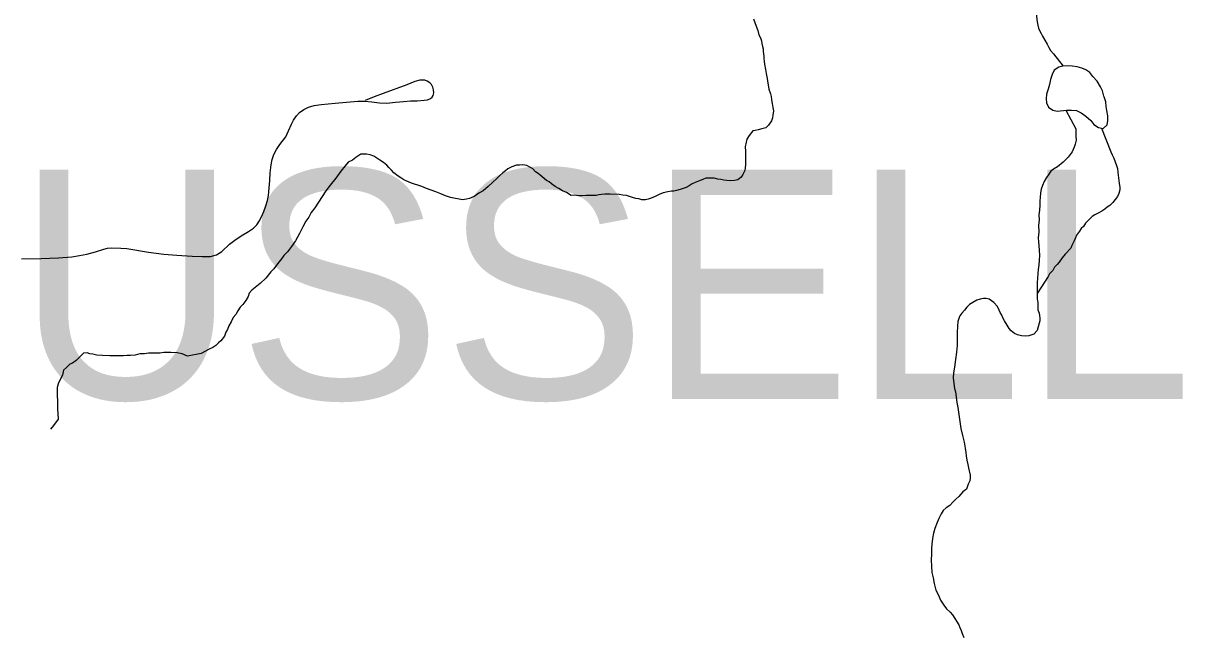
# Model space of a CAD drawing. Extents: x 103424 to 290657, y 38711 to 110967.
# Drawn here: x 109845 to 114421, y 53149 to 55572 of the extents above; entities that cross this region are included whole.
import ezdxf

# ---------------------------------------------------------------- set-up
doc = ezdxf.new("R2010")
doc.units = 0
for name, color, linetype in [('GM_X_Minor_Lake', 7, 'Continuous'), ('GM_X_Minor_River', 7, 'Continuous'), ('GM_X_Township_Road', 7, 'Continuous'), ('GM_X_Township_Text', 7, 'Continuous')]:
    doc.layers.add(name, color=color, linetype=linetype)

msp = doc.modelspace()

# ---------------------------------------------------------------- linework, layer by layer
at = {"layer": 'GM_X_Minor_Lake'}
for points in [[(114109.6, 55283.4), (114108.4, 55289.2), (114104.4, 55305.3), (114096.4, 55321.4), (114082.3, 55343.6), (114066.3, 55361.7), (114054.2, 55377.9), (114038.1, 55387.9), (114022.1, 55394), (114004, 55400), (113983.8, 55402.1), (113965.7, 55404.1), (113947.6, 55402.1), (113931.6, 55398.1), (113913.4, 55386), (113905.4, 55369.9), (113899.3, 55349.7), (113895.3, 55329.6), (113889.2, 55311.4), (113883.2, 55291.3), (113881.1, 55273.1), (113883.2, 55257), (113891.2, 55240.9), (113907.3, 55228.8), (113925.4, 55224.7)], [(113925.4, 55224.7), (113961.6, 55228.8), (113981.7, 55228.8), (114001.8, 55226.7), (114019.9, 55218.7), (114038, 55204.6), (114058.1, 55188.4), (114070.1, 55172.3), (114088.2, 55160.2), (114106.3, 55156.2), (114122.4, 55170.3), (114124.4, 55188.4), (114124.4, 55206.5), (114120.5, 55226.7), (114118.5, 55242.8), (114116.5, 55260.9), (114110.4, 55281.1), (114109.6, 55283.4)]]:
    msp.add_lwpolyline(points, dxfattribs=at)
at = {"layer": 'GM_X_Minor_River'}
for points in [[(114070.8, 55790.8), (113898.6, 55715.2), (113894.7, 55707.1), (113884.7, 55698.8), (113874.9, 55684.5), (113869, 55674.3), (113861.1, 55662.1), (113857.3, 55651.9), (113851.4, 55641.7), (113849.6, 55629.6), (113845.8, 55615.3), (113844, 55601.2), (113844.2, 55587), (113846.4, 55577), (113848.6, 55564.9), (113850.9, 55552.8), (113855.1, 55542.8), (113861.3, 55530.8), (113867.5, 55520.8), (113886.2, 55488.7), (113892.5, 55476.7), (113898.7, 55464.7), (113911.1, 55450.8), (113949.2, 55402.3)], [(112726.3, 55588.9), (112736.9, 55560.7), (112743.2, 55542.7), (112747.5, 55526.6), (112753.8, 55514.6), (112758, 55502.5), (112760.2, 55492.4), (112762.4, 55480.4), (112764.6, 55470.3), (112764.8, 55460.2), (112767.1, 55442.1), (112767.3, 55432), (112769.4, 55421.9), (112769.6, 55409.8), (112774, 55389.6), (112776.3, 55373.5), (112780.7, 55353.4), (112783, 55335.2), (112785.3, 55321.1), (112787.5, 55311.1), (112793.8, 55293), (112796, 55282.9), (112798.3, 55268.8), (112800.5, 55254.7), (112802.8, 55238.6), (112805, 55226.5), (112803.3, 55208.3), (112801.5, 55198.2), (112797.6, 55186), (112785.8, 55169.6), (112775.9, 55159.4), (112759.8, 55155.1), (112745.7, 55150.8), (112733.7, 55148.6), (112723.6, 55146.4), (112709.8, 55128), (112700, 55113.7), (112696.2, 55095.4), (112694.4, 55085.3), (112694.7, 55065.1), (112695, 55049), (112695.4, 55022.7), (112695.6, 55012.6), (112693.8, 55000.4), (112691.9, 54990.3), (112684.1, 54974), (112678.3, 54963.8), (112664.3, 54953.5), (112652.2, 54951.3), (112636.1, 54949), (112622, 54950.8), (112609.8, 54952.6), (112597.7, 54954.4), (112585.6, 54956.2), (112571.4, 54960), (112561.3, 54959.9), (112549.2, 54959.7), (112539.1, 54959.5), (112527.1, 54955.3), (112509, 54948.9), (112497, 54942.7)], [(113959.1, 55228.5), (113998.8, 55155.2), (113999, 55139.1), (113999.3, 55124.9), (113999.5, 55110.8), (113995.8, 55094.6), (113991.9, 55082.4), (113984.2, 55064.1), (113968.4, 55043.6), (113948.5, 55023.1), (113926.6, 55004.6), (113910.6, 54996.2), (113900.7, 54988), (113892.8, 54975.7), (113883, 54963.4), (113873.1, 54947.1), (113867.4, 54930.8), (113861.5, 54916.6), (113859.8, 54902.4), (113858, 54884.2), (113856.3, 54870.1), (113856.5, 54853.9), (113854.9, 54833.7), (113853.1, 54815.5), (113853.5, 54795.3), (113851.8, 54773), (113852.2, 54748.8), (113850.6, 54724.5), (113850.9, 54708.4), (113853.2, 54694.3), (113853.5, 54674.1), (113855.8, 54655.9), (113854.1, 54635.7), (113852.4, 54617.5), (113850.7, 54599.3), (113849, 54583.1), (113847.3, 54564.9), (113845.6, 54546.7), (113845.8, 54530.5), (113846.1, 54514.3), (113846.4, 54498.2), (113846.6, 54484), (113848.9, 54467.9), (113849.1, 54455.8), (113849.4, 54439.6), (113853.6, 54427.6), (113855.8, 54417.5), (113856, 54407.4), (113856.1, 54397.3), (113854.3, 54387.2), (113846.7, 54358.8), (113832.8, 54344.4), (113812.7, 54338), (113798.6, 54335.8), (113784.5, 54337.6), (113768.3, 54341.3), (113756.1, 54347.2), (113743.8, 54357.1), (113735.6, 54367.1), (113727.3, 54379.1), (113716.9, 54397.1), (113710.7, 54409.1), (113706.4, 54419.1), (113700.2, 54429.1), (113696, 54439.1), (113689.7, 54453.2), (113675.3, 54469.1), (113656.9, 54482.9), (113644.8, 54484.8), (113634.7, 54484.6), (113620.6, 54482.3), (113608.6, 54478.1), (113592.6, 54469.8), (113578.6, 54461.5), (113568.7, 54451.2), (113558.8, 54438.9), (113548.9, 54426.6), (113541, 54416.4), (113537.2, 54406.2), (113533.3, 54394), (113531.6, 54375.8), (113530, 54349.5), (113530.5, 54323.3), (113530.9, 54299.1), (113527.3, 54272.7), (113523.7, 54244.4), (113520.2, 54214), (113516.5, 54191.7), (113514.9, 54171.5), (113517.3, 54149.3), (113519.6, 54129.2), (113523.9, 54117.1), (113526.2, 54097), (113528.6, 54074.8), (113533, 54054.6), (113535.3, 54036.5), (113544.5, 53972), (113551, 53943.8), (113557.5, 53917.7), (113561.9, 53893.5)], [(114100.3, 55157.5), (114137.5, 55064.6), (114141.8, 55052.5), (114148.1, 55038.5), (114154.3, 55024.5), (114158.6, 55010.4), (114162.8, 54998.3), (114165.1, 54982.2), (114167.5, 54962), (114169.9, 54939.9), (114172.2, 54923.7), (114172.3, 54913.6), (114168.5, 54899.4), (114162.7, 54887.2), (114144.9, 54864.7), (114133, 54852.4), (114123, 54846.2), (114113.1, 54837.9), (114101.1, 54829.6), (114087.1, 54821.3), (114073.1, 54815), (114063.1, 54808.8), (114047.2, 54792.4), (114037.3, 54782.1), (114029.5, 54769.9), (114019.5, 54761.6), (114013.6, 54751.4), (114001.8, 54735.1), (113997.9, 54724.9), (113992.1, 54712.7), (113982.3, 54694.4), (113978.4, 54684.2), (113956.7, 54659.6), (113944.8, 54645.3), (113933, 54628.9), (113925.1, 54618.7), (113915.1, 54608.4), (113907.3, 54596.1), (113895.4, 54581.8), (113889.5, 54571.6), (113846.3, 54505)], [(112497, 54942.7), (112485, 54938.4), (112473, 54930.1), (112461, 54923.9), (112449, 54919.7), (112436.9, 54915.4), (112422.9, 54911.1), (112412.8, 54909), (112402.7, 54908.8), (112388.6, 54906.5), (112370.6, 54902.2), (112354.5, 54895.9), (112338.5, 54887.5), (112322.5, 54881.2), (112310.4, 54877), (112300.4, 54874.8), (112286.3, 54874.5), (112274.1, 54878.4), (112262, 54880.2), (112249.8, 54884), (112237.6, 54887.9), (112225.4, 54891.7), (112211.3, 54893.5), (112197.1, 54895.3), (112160.8, 54896.7), (112150.7, 54896.6), (112140.6, 54896.4), (112126.5, 54896.2), (112116.4, 54894), (112106.4, 54891.8), (112094.3, 54891.6), (112080.2, 54891.4), (112066, 54891.1), (112049.9, 54890.9), (112035.8, 54890.6), (112019.6, 54892.4), (112007.5, 54892.2), (111989.1, 54904), (111972.9, 54909.8), (111958.6, 54919.7), (111944.4, 54927.5), (111930.1, 54937.4), (111919.8, 54945.3), (111909.6, 54951.2), (111893.3, 54965.1), (111876.9, 54978.9), (111866.7, 54984.8), (111856.4, 54996.8), (111846.2, 55002.7), (111832, 55010.5), (111815.8, 55012.3), (111803.7, 55012.1), (111791.6, 55011.9), (111773.5, 55005.5), (111757.5, 54997.2), (111747.6, 54988.9), (111737.6, 54980.7), (111725.7, 54970.4), (111711.8, 54958), (111697.9, 54943.7), (111680, 54927.2), (111660.1, 54910.7), (111642.1, 54900.3), (111624.2, 54887.9), (111606.1, 54879.5), (111594.1, 54877.3), (111578, 54875), (111531.4, 54884.4), (111511.1, 54890.1), (111492.8, 54897.9), (111472.5, 54905.6), (111454.2, 54913.4), (111436, 54919.2), (111417.7, 54926.9), (111401.4, 54932.7), (111389.3, 54936.6), (111377.1, 54940.4), (111358.8, 54948.2), (111346.6, 54954), (111334.4, 54961.9), (111324.2, 54967.8), (111307.8, 54981.7), (111297.5, 54991.6), (111287.3, 55001.6), (111279, 55011.5), (111266.8, 55021.4), (111252.5, 55031.3), (111240.2, 55039.2), (111228, 55047), (111213.8, 55052.9), (111199.6, 55054.7), (111187.5, 55054.5), (111177.4, 55054.3), (111157.5, 55041.8), (111143.5, 55031.5), (111127.5, 55023.2), (111115.6, 55008.8), (111097.8, 54988.3), (111078.1, 54959.7), (111056.4, 54933.1), (111038.6, 54910.6)], [(111038.6, 54910.6), (110995.3, 54843.2), (110981.5, 54824.8), (110971.7, 54806.5), (110959.9, 54790.1), (110948.2, 54767.7), (110934.5, 54741.2), (110918.8, 54712.7), (110903.1, 54690.2), (110887.3, 54669.7), (110873.4, 54655.4), (110863.5, 54641), (110853.6, 54628.8), (110843.8, 54616.5), (110833.9, 54602.2), (110822, 54589.9), (110802.2, 54565.3), (110780.4, 54544.7), (110760.5, 54528.2), (110746.5, 54517.9), (110736.7, 54505.6), (110732.8, 54493.4), (110723, 54477.1), (110711.2, 54460.8), (110701.3, 54450.5), (110691.4, 54436.2), (110683.6, 54421.9), (110673.7, 54409.6), (110665.9, 54393.4), (110656.1, 54377), (110650.3, 54362.8), (110644.4, 54352.6), (110638.6, 54336.3), (110624.8, 54317.9), (110614.8, 54309.7), (110604.9, 54299.4), (110592.9, 54291.1), (110578.9, 54284.8), (110546.9, 54268.2), (110492.6, 54257.2), (110472.3, 54266.9), (110452, 54270.6), (110427.8, 54272.3), (110399.5, 54271.8), (110383.4, 54269.5), (110369.3, 54269.3), (110355.2, 54269.1), (110339.1, 54268.8), (110322.9, 54266.5), (110304.8, 54266.2), (110286.7, 54261.9), (110268.6, 54259.5), (110254.5, 54259.3), (110240.3, 54259.1), (110216.1, 54258.7), (110185.9, 54258.2), (110157.6, 54259.7), (110135.4, 54261.4), (110119.2, 54265.2), (110107, 54267), (110096.9, 54270.9), (110082.8, 54268.6), (110064.9, 54252.1), (110053, 54239.8), (110039, 54229.5), (110029, 54225.3), (110015.1, 54212.9), (110003.2, 54202.6), (109999.5, 54182.4), (109983.8, 54151.8), (109978.1, 54133.6), (109979.5, 54048.7), (109981.8, 54030.6), (109982.2, 54008.4), (109964.5, 53983.8), (109952, 53969.5)], [(113561.9, 53893.5), (113564.2, 53877.4), (113566.5, 53863.3), (113568.7, 53847.2), (113573.1, 53829), (113575.3, 53817), (113577.5, 53804.9), (113581.9, 53786.8), (113582, 53776.7), (113580.2, 53764.5), (113574.4, 53752.3), (113566.6, 53732), (113552.7, 53721.6), (113536.9, 53703.2), (113524.9, 53692.9), (113513, 53680.6), (113501.1, 53668.3), (113487.2, 53657.9), (113475.2, 53647.6), (113467.4, 53635.4), (113459.6, 53619.1), (113451.8, 53600.8), (113442.1, 53576.4), (113436.4, 53558.1), (113432.7, 53537.8), (113431, 53515.6), (113429.3, 53497.4), (113429.7, 53475.2), (113428.1, 53452.9), (113428.5, 53426.7), (113430.9, 53402.5), (113435.3, 53382.3), (113439.7, 53360.2), (113446.2, 53334), (113456.6, 53314), (113465, 53293.9), (113477.5, 53273.9), (113487.8, 53260), (113502.2, 53246.1), (113512.4, 53236.1), (113537.3, 53196.1), (113541.5, 53186.1), (113545.7, 53174.1), (113550, 53162), (113556.3, 53145.9)]]:
    msp.add_lwpolyline(points, dxfattribs=at)
at = {"layer": 'GM_X_Township_Road'}
msp.add_lwpolyline([(109837.3, 54641), (109915.1, 54643), (109984.4, 54645.4), (110037, 54650), (110066.4, 54654.5), (110095.7, 54660.1), (110129.6, 54669.2), (110162.5, 54679.8), (110177.1, 54683.3), (110193.2, 54685.6), (110230.2, 54684.3), (110254, 54681.8), (110339.6, 54668.3), (110399.2, 54660.5), (110450.7, 54655.9), (110511, 54652), (110550.9, 54650.4), (110583.5, 54651.2), (110607.1, 54658), (110628.2, 54670.3), (110658.7, 54699), (110680.4, 54715.7), (110704.2, 54732.4), (110733.5, 54750.1), (110752.8, 54763.3), (110766.4, 54775.9), (110775.5, 54790.1), (110785.1, 54807.3), (110794.7, 54829), (110802.3, 54850.8), (110808.4, 54872), (110812.9, 54892.2), (110815.5, 54922.1), (110818, 54950.4), (110819.5, 54981.3), (110823.6, 55012.6), (110827.6, 55033.9), (110833.7, 55053.6), (110843.8, 55073.3), (110858, 55093.5), (110881.2, 55123.9), (110892.2, 55147.4), (110903, 55174), (110911.4, 55189.5), (110922.7, 55206.8), (110935.4, 55220), (110951.5, 55231.1), (110970.7, 55240.8), (110993, 55246.9), (111020.8, 55251.4), (111076, 55256.9), (111165.2, 55264.8), (111192.3, 55264), (111220, 55260.9), (111251.2, 55257.6), (111280, 55256.9), (111314.1, 55259.9), (111344.9, 55262.9), (111373.3, 55265.2), (111399.9, 55265.6), (111426.5, 55267.6), (111440.7, 55269.6), (111452.3, 55274.8), (111458.3, 55279.6), (111462.9, 55286.8), (111465.2, 55296.7), (111463.9, 55308.5), (111460.6, 55319.5), (111455.7, 55329.7), (111449.2, 55336.5), (111439, 55343), (111429, 55346.5), (111418.9, 55347.5), (111409.3, 55346.5), (111390.1, 55341.4), (111359.2, 55328.8), (111264.7, 55293.9), (111229.8, 55281.4), (111193.9, 55267.1)], dxfattribs=at)

# ---------------------------------------------------------------- texts
at = {"layer": 'GM_X_Township_Text'}
msp.add_text('RUSSELL', height=905.61, rotation=0, dxfattribs=at).set_placement((108941.7, 54088.4))

doc.saveas('drawing.dxf')
